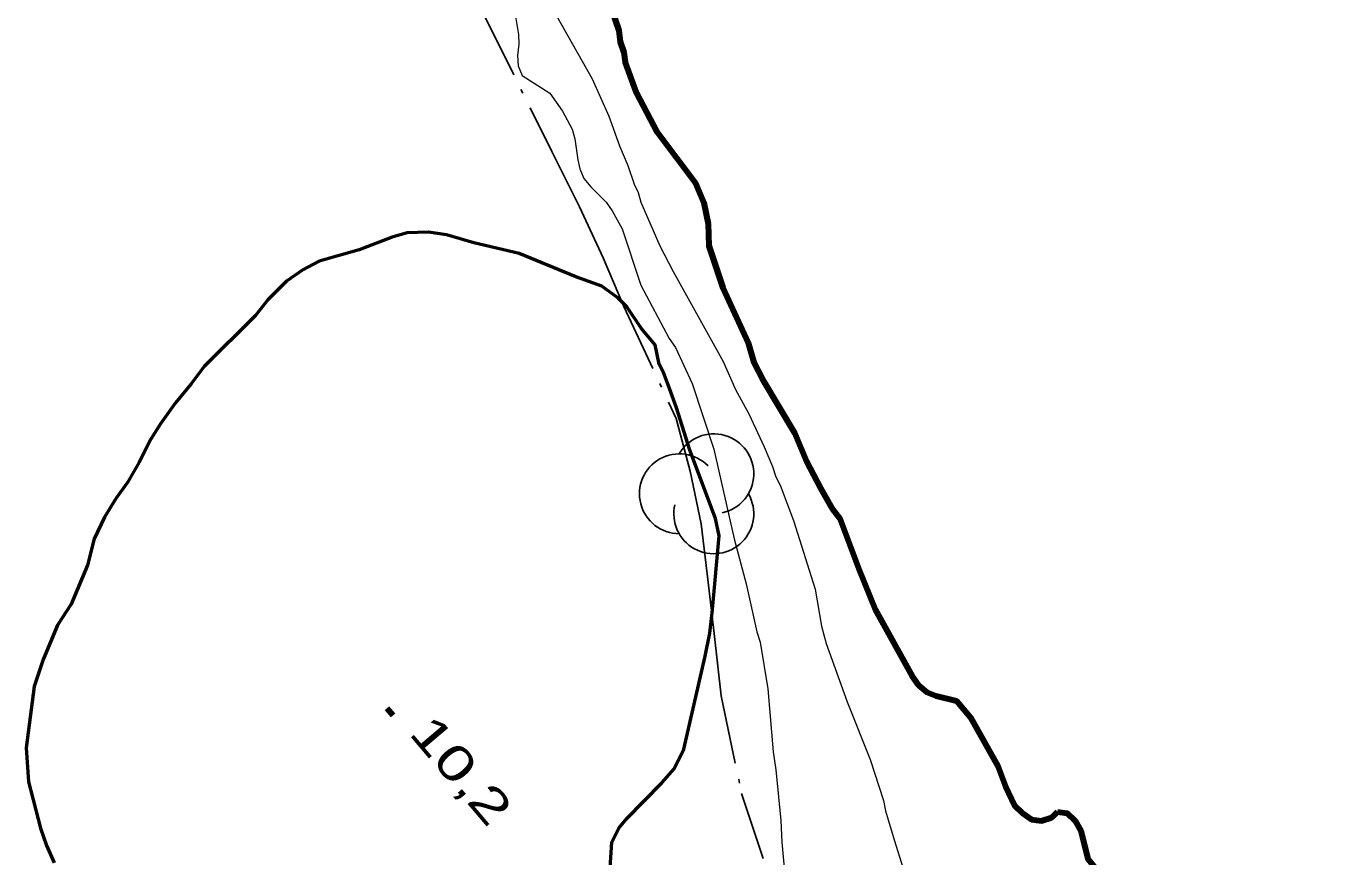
# Model space of a CAD drawing. Extents: x 386081 to 389416, y 5130568 to 5134082.
# Drawn here: x 387653.9 to 387768.5, y 5133276.2 to 5133349 of the extents above; entities that cross this region are included whole.
import ezdxf

# ---------------------------------------------------------------- set-up
doc = ezdxf.new("R2010")
doc.units = 0
doc.header["$LTSCALE"] = 1.2
doc.linetypes.add('DASH_DOUBLE_DOT', pattern=[9.2, 5, -1.2, 0.3, -1.2, 0.3, -1.2])
doc.linetypes.add('DOT_DASHED', pattern=[7.7, 5, -1.2, 0.3, -1.2])
for name, color, linetype, lineweight in [('1', 7, 'Continuous', 53), ('2', 7, 'Continuous', 13), ('3', 7, 'Continuous', 140), ('4', 7, 'DASH_DOUBLE_DOT', 53), ('41', 7, 'DOT_DASHED', 25), ('44', 7, 'Continuous', 25)]:
    doc.layers.add(name, color=color, linetype=linetype, lineweight=lineweight)

msp = doc.modelspace()

# ---------------------------------------------------------------- linework, layer by layer
at = {"layer": '1'}
msp.add_lwpolyline([(387704.97, 5133275.26), (387705.14, 5133277.51), (387705.74, 5133278.74), (387706.45, 5133279.59), (387709.51, 5133282.72), (387710.58, 5133283.94), (387711.42, 5133285.65), (387713.31, 5133293.81), (387713.72, 5133295.82), (387713.95, 5133297.89), (387714.52, 5133304.33), (387714.21, 5133305.85), (387711.96, 5133311.85), (387710.8, 5133315.55), (387710.19, 5133317.24), (387709.65, 5133318.64), (387709.28, 5133319.36), (387708.91, 5133321.06), (387707.7, 5133322.51), (387706.43, 5133324.38), (387705.65, 5133325.17), (387704.26, 5133326.19), (387701.97, 5133327.02), (387697.03, 5133329.05), (387693.06, 5133329.99), (387690.65, 5133330.7), (387689.08, 5133330.93), (387687.22, 5133330.86), (387685.9, 5133330.48), (387683.01, 5133329.37), (387679.53, 5133328.37), (387678.09, 5133327.63), (387676.65, 5133326.64), (387675.03, 5133324.99), (387673.95, 5133323.64), (387669.46, 5133319.17), (387668.32, 5133317.64), (387666.94, 5133315.99), (387665.63, 5133314.15), (387664.79, 5133312.81), (387663.77, 5133310.79), (387662.76, 5133309.02), (387661.74, 5133307.62), (387660.72, 5133305.97), (387659.83, 5133304.07), (387659.24, 5133301.76), (387657.81, 5133298.34), (387656.61, 5133296.51), (387655.36, 5133293.52), (387654.58, 5133291.14), (387653.88, 5133285.78), (387654.08, 5133282.8), (387655.12, 5133278.73), (387655.67, 5133277.22), (387656.34, 5133275.7)], dxfattribs=at)
at = {"layer": '2'}
for points in [[(387698.55, 5133352.98), (387703.41, 5133344.36), (387704.87, 5133341.08), (387705.79, 5133338.47), (387706.52, 5133336.77), (387707.07, 5133335.13), (387707.44, 5133334.4), (387707.68, 5133333.55), (387709.33, 5133329.72), (387710.49, 5133327.47), (387714.86, 5133319.59), (387715.96, 5133317.16), (387717.12, 5133315.03), (387718.46, 5133312.12), (387719.19, 5133310.42), (387719.49, 5133309.5), (387719.86, 5133308.78), (387721.02, 5133305.68), (387722.92, 5133299.66), (387723.47, 5133296.43), (387723.9, 5133294.91), (387725.73, 5133289.81), (387727.75, 5133284.76), (387728.91, 5133281.18), (387729.09, 5133280.26), (387729.83, 5133277.71), (387732.22, 5133270.11)], [(387696.67, 5133349.99), (387696.97, 5133348.23), (387696.98, 5133347.38), (387696.86, 5133346.4), (387696.93, 5133345.49), (387697.29, 5133344.64)], [(387697.29, 5133344.64), (387699.71, 5133343.08), (387700.8, 5133341.51), (387701.65, 5133339.93), (387701.89, 5133339.08), (387702.14, 5133337.26), (387702.33, 5133336.47), (387702.69, 5133335.62), (387703.3, 5133334.89), (387704.63, 5133333.56), (387705.17, 5133332.78), (387706.02, 5133331.2), (387707.67, 5133326.28), (387710.16, 5133321.62), (387710.71, 5133320.83), (387712.17, 5133317.68), (387714.06, 5133311.91), (387715.84, 5133304.07), (387716.88, 5133300.13), (387717.81, 5133295.94), (387718.11, 5133295.02), (387718.79, 5133290.95), (387719.24, 5133285.42), (387719.49, 5133283.84), (387719.93, 5133279.4), (387720, 5133277.51), (387720.25, 5133274.96)]]:
    msp.add_lwpolyline(points, dxfattribs=at)
at = {"layer": '3'}
msp.add_line((387685.45, 5133289.24), (387685.96, 5133288.63), dxfattribs=at)
at = {"layer": '4', "linetype": 'Continuous', "lineweight": 90}
for points in [[(387704.28, 5133352.88), (387705.75, 5133348.57), (387705.87, 5133347.59), (387706.18, 5133346.66), (387706.3, 5133345.8), (387707.29, 5133343.09), (387709.07, 5133339.71), (387712.45, 5133335.21), (387713.19, 5133333.49), (387713.56, 5133331.64), (387713.62, 5133329.73), (387714.85, 5133326.04), (387717.06, 5133321.24), (387717.55, 5133319.52), (387718.35, 5133317.98), (387721.12, 5133313.36), (387722.16, 5133310.84), (387723.39, 5133308.5), (387724.38, 5133306.77), (387725.09, 5133305.85), (387726.75, 5133301.41), (387728.16, 5133297.9), (387731.41, 5133292.05), (387731.97, 5133291.25), (387732.7, 5133290.64), (387733.5, 5133290.33), (387735.28, 5133289.9), (387736.51, 5133288.42), (387738.91, 5133284.18), (387739.58, 5133282.4), (387740.38, 5133280.74), (387741.06, 5133280.06), (387741.86, 5133279.51), (387742.72, 5133279.38), (387743.64, 5133279.69), (387744.13, 5133280.18)], [(387744.13, 5133280.18), (387744.99, 5133280.06), (387745.67, 5133279.38), (387746.16, 5133278.52), (387746.77, 5133276.06), (387747.82, 5133274.77), (387748.31, 5133274.03), (387749.1, 5133272.37), (387749.29, 5133271.45), (387749.6, 5133270.53), (387750.33, 5133268.81), (387751.01, 5133266.78), (387753.4, 5133261.67), (387754.02, 5133259.83), (387754.2, 5133258.91), (387754.57, 5133258.04), (387756.1, 5133256.88), (387759.48, 5133255.34), (387762.31, 5133252.76), (387766.23, 5133248.7), (387768.57, 5133245.75)]]:
    msp.add_lwpolyline(points, dxfattribs=at)
at = {"layer": '41'}
msp.add_lwpolyline([(387693.87, 5133350.08), (387699.88, 5133337.98), (387702.31, 5133333.14), (387704.37, 5133328.66), (387706.19, 5133324.42), (387710.75, 5133314.6), (387711.97, 5133309.99), (387712.96, 5133305.38), (387713.46, 5133301.01), (387714.08, 5133295.78), (387714.71, 5133290.32), (387716.49, 5133281.79), (387719, 5133274.24), (387721.56, 5133267.09), (387722.42, 5133263.57), (387723.15, 5133260.65)], dxfattribs=at)
at = {"layer": '44'}
for centre, start, end in [((387714.051, 5133309.769), 282.26917, 149.72626), ((387711.043, 5133308.019), 44.11537, 269.80396), ((387714.051, 5133306.27), 166.93686, 29.62122)]:
    msp.add_arc(centre, 3.498, start, end, dxfattribs=at)

# ---------------------------------------------------------------- texts
at = {"layer": '3', "width": 1.4}
msp.add_text('10,2   ', height=3, rotation=310.294, dxfattribs=at).set_placement((387687.28, 5133287.02))

doc.saveas('drawing.dxf')
